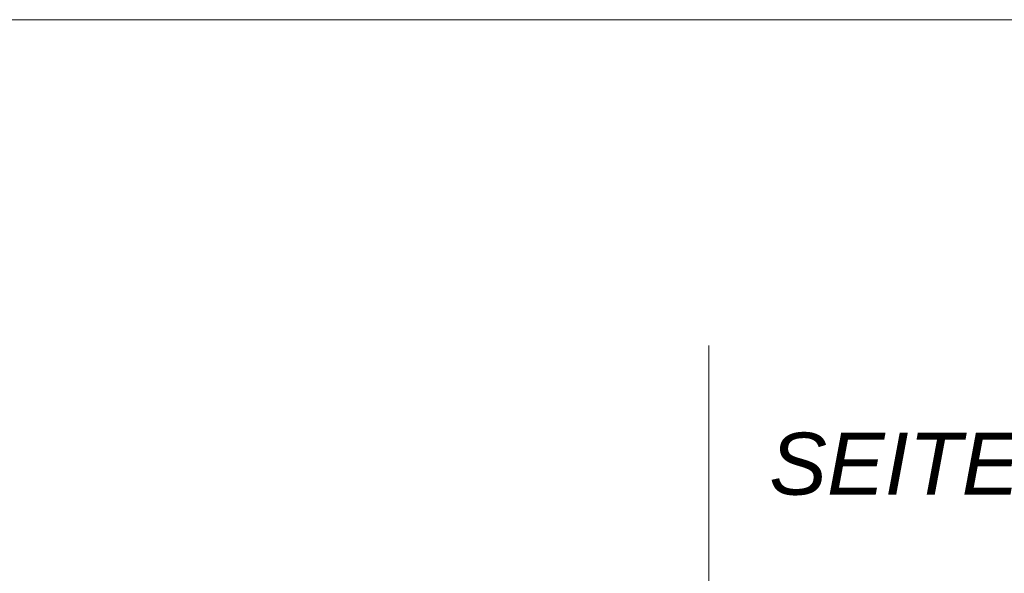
# Model space of a CAD drawing. Extents: x -620 to 3480, y 62 to 1112.
# Tile 261 of 288: x 248 to 271, y 886 to 899. Entities that reach past the tile are written whole.
import ezdxf
from ezdxf.lldxf.tags import DXFTag

# ---------------------------------------------------------------- set-up
doc = ezdxf.new("R2010")
doc.units = 0
doc.layers.get('0').update_dxf_attribs({"lineweight": 13})
doc.layers.add('E_Detail_Beschriftung', color=7, linetype='Continuous', lineweight=13, true_color=0x009900)
doc.layers.add('E_Detail_Linie_Text_Bem', color=7, linetype='Continuous', lineweight=13)
doc.styles.get("Standard").update_dxf_attribs({"font": 'ARIALN.TTF'})
tags = doc.linetypes.add('fein_strichliert-A06GA2TT8I', pattern=[4, 1, -2, 1]).pattern_tags.tags
tags[8:9] = [DXFTag(74, 4), DXFTag(75, 0), DXFTag(340, '0'), DXFTag(46, 0.0), DXFTag(50, 0.0), DXFTag(44, 0.0), DXFTag(45, 0.0)]
tags[6:7] = [DXFTag(74, 4), DXFTag(75, 0), DXFTag(340, '0'), DXFTag(46, 0.0), DXFTag(50, 0.0), DXFTag(44, 0.0), DXFTag(45, 0.0)]
tags[4:5] = [DXFTag(74, 4), DXFTag(75, 0), DXFTag(340, '0'), DXFTag(46, 0.0), DXFTag(50, 0.0), DXFTag(44, 0.0), DXFTag(45, 0.0)]

# ---------------------------------------------------------------- blocks, each defined once
blk = doc.blocks.new('Referenz-A06GA2TU8I')
at = {"layer": 'E_Detail_Linie_Text_Bem', "linetype": 'fein_strichliert-A06GA2TT8I', "ltscale": 0.65}
for p, q in [((279.867, 898.558), (217.097, 898.558)), ((263.986, 838.323), (263.986, 891.202))]:
    blk.add_line(p, q, dxfattribs=at)
at = {"layer": 'E_Detail_Beschriftung', "linetype": 'Continuous', "lineweight": -2, "ltscale": 0.25, "insert": (265.352, 889.229), "char_height": 1.4, "attachment_point": 1}
blk.add_mtext('{\\fArial|b0|i1;SEITEN}', dxfattribs=at)

msp = doc.modelspace()

# ---------------------------------------------------------------- block references
at = {"color": 8, "lineweight": 25, "ltscale": 0.25, "true_color": 0x808080}
msp.add_blockref('Referenz-A06GA2TU8I', (0, 0), dxfattribs=at)

doc.saveas('drawing.dxf')
